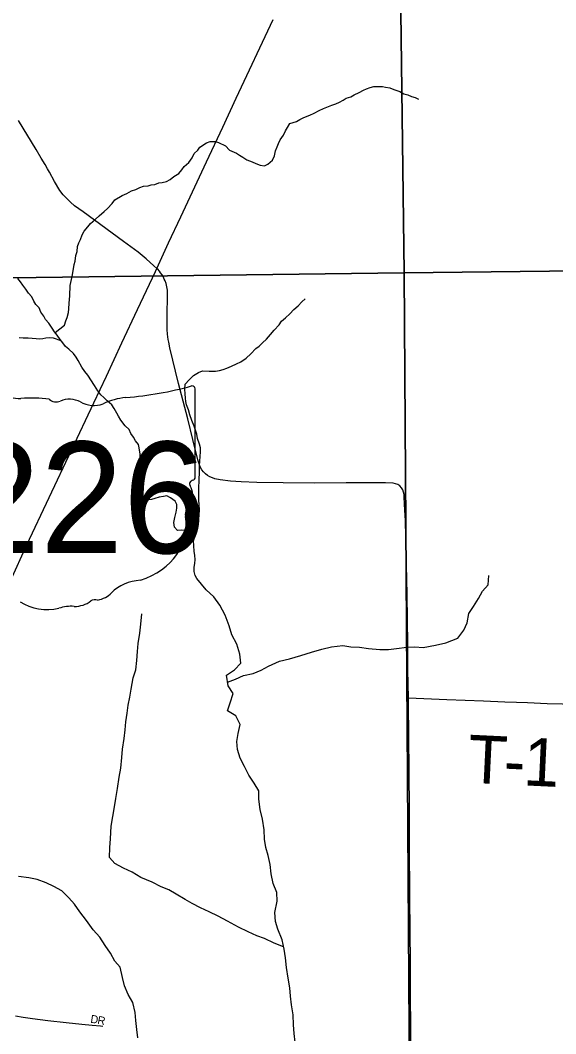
# Model space of a CAD drawing. Extents: x 1985906 to 2360102, y 891258 to 1222054.
# Drawn here: x 2112195 to 2115541, y 999280 to 1005610 of the extents above; entities that cross this region are included whole.
import ezdxf

# ---------------------------------------------------------------- set-up
doc = ezdxf.new("R2010")
doc.units = 0
for name, color, linetype in [('GM_X_Minor_River', 7, 'Continuous'), ('GM_X_Section', 7, 'Continuous'), ('GM_X_State_Location', 7, 'Continuous'), ('GM_X_State_Route', 7, 'Continuous'), ('GM_X_State_Shield', 7, 'Continuous'), ('GM_X_Township_Road', 7, 'Continuous'), ('GM_X_Township_Road_Text', 7, 'Continuous'), ('GM_X_Township_Subdivision', 7, 'Continuous'), ('GM_X_Township_Subdivision_Text', 7, 'Continuous')]:
    doc.layers.add(name, color=color, linetype=linetype)

msp = doc.modelspace()

# ---------------------------------------------------------------- linework, layer by layer
at = {"layer": 'GM_X_Minor_River'}
for points in [[(2112413.1, 1003659), (2112470.6, 1003705.6), (2112480.3, 1003731.8), (2112488, 1003754), (2112495.6, 1003784.1), (2112497.3, 1003808.2), (2112500.9, 1003842.4), (2112504.3, 1003888.5), (2112507.5, 1003952.8), (2112511.3, 1003972.9), (2112520.7, 1004019.1), (2112531.9, 1004085.5), (2112537.6, 1004105.6), (2112541.2, 1004139.8), (2112550.9, 1004166), (2112552.5, 1004196.1), (2112560.3, 1004220.2), (2112572, 1004240.5), (2112581.7, 1004270.7), (2112593.4, 1004292.9), (2112617.2, 1004319.3), (2112633, 1004341.5), (2112662.8, 1004366), (2112688.6, 1004388.4), (2112718.4, 1004414.9), (2112740.2, 1004435.2), (2112767.9, 1004465.7), (2112785.7, 1004488), (2112831.5, 1004514.7), (2112861.5, 1004527.1), (2112889.4, 1004545.5), (2112917.4, 1004553.9), (2112941.3, 1004566.3), (2112965.3, 1004574.6), (2112993.4, 1004577), (2113013.4, 1004581.3), (2113035.5, 1004583.6), (2113061.4, 1004594), (2113081.5, 1004596.2), (2113107.5, 1004602.6), (2113131.4, 1004614.9), (2113155.3, 1004635.3), (2113185.1, 1004653.8), (2113204.9, 1004676.1), (2113218.7, 1004696.3), (2113248.5, 1004720.8), (2113268.2, 1004751.2), (2113281.9, 1004777.4), (2113303.8, 1004797.8), (2113317.6, 1004818), (2113357.4, 1004844.6), (2113381.4, 1004853), (2113413.5, 1004853.4), (2113433.6, 1004847.6), (2113476.1, 1004826.1), (2113502.6, 1004798.4), (2113544.9, 1004780.9), (2113565.2, 1004767.2), (2113585.4, 1004755.4), (2113609.8, 1004737.7), (2113644, 1004726.1), (2113666.3, 1004716.4), (2113694.5, 1004704.7), (2113720.7, 1004701), (2113742.6, 1004711.4), (2113770.4, 1004735.8), (2113784.1, 1004764.1), (2113789.8, 1004794.2), (2113799.5, 1004820.4), (2113809.2, 1004840.6), (2113819, 1004862.8), (2113838.7, 1004893.2), (2113852.4, 1004919.4), (2113864.2, 1004939.6), (2113879.9, 1004965.9), (2113919.9, 1004978.5), (2113941.8, 1004990.8), (2113965.8, 1005003.2), (2114003.7, 1005017.7), (2114031.7, 1005030.1), (2114061.6, 1005046.6), (2114089.5, 1005059), (2114109.5, 1005067.2), (2114141.5, 1005079.7), (2114167.5, 1005088.1), (2114189.4, 1005098.4), (2114211.4, 1005110.7), (2114231.3, 1005123), (2114261.3, 1005131.5), (2114281.2, 1005143.8), (2114313.2, 1005158.2), (2114339.1, 1005172.6), (2114359, 1005180.9), (2114381, 1005191.2), (2114405, 1005195.6), (2114457.2, 1005196.3), (2114477.4, 1005192.5), (2114503.5, 1005188.8), (2114529.8, 1005177.2), (2114566.1, 1005165.6), (2114592.4, 1005149.9)], [(2114592.4, 1005149.9), (2114616.5, 1005144.2), (2114638.8, 1005134.5), (2114663, 1005126.8), (2114683.2, 1005117)], [(2113283.8, 1002377.8), (2113270.8, 1002392.5), (2113250.5, 1002408.3), (2113224.2, 1002424), (2113202.1, 1002425.7), (2113178, 1002423.4), (2113157.7, 1002443.2), (2113155.3, 1002473.2), (2113160.9, 1002503.4), (2113168.5, 1002537.6), (2113172.2, 1002561.7), (2113173.9, 1002585.8), (2113163.6, 1002605.7), (2113133.2, 1002627.4), (2113110.9, 1002639.1), (2113088.9, 1002634.8), (2113062.9, 1002630.4), (2113034.9, 1002622.1), (2113014.9, 1002615.8), (2112988.8, 1002615.4), (2112964.5, 1002627.1), (2112954.2, 1002651.1), (2112947.8, 1002677), (2112945.4, 1002703.1), (2112943.1, 1002731.1), (2112944.8, 1002755.2), (2112946.4, 1002787.3), (2112945.6, 1002849.5), (2112944.9, 1002899.6), (2112938.3, 1002939.7), (2112934.1, 1002959.7), (2112915.7, 1002983.5), (2112901.4, 1003005.3), (2112885, 1003029.2), (2112874.6, 1003053.1), (2112850.2, 1003076.9), (2112823.7, 1003112.6), (2112809.3, 1003136.5), (2112799, 1003156.4), (2112780.5, 1003184.2), (2112766.2, 1003208.1), (2112737.7, 1003233.8), (2112717.4, 1003253.6), (2112697.1, 1003271.4), (2112678.7, 1003295.2), (2112658.2, 1003329), (2112617.2, 1003392.7), (2112598.8, 1003416.5), (2112580.4, 1003444.3), (2112555.8, 1003484.1), (2112543.4, 1003506), (2112527.1, 1003527.8), (2112498.6, 1003555.5), (2112476.3, 1003573.3), (2112459.9, 1003595.1), (2112443.6, 1003617), (2112425.2, 1003642.8), (2112408.8, 1003664.7), (2112394.5, 1003686.5), (2112374, 1003718.3), (2112351.6, 1003742.1), (2112341.3, 1003762), (2112322.9, 1003787.9), (2112312.5, 1003813.8), (2112292.2, 1003835.6), (2112279.8, 1003855.5), (2112267.4, 1003883.4), (2112247.1, 1003905.2), (2112228.7, 1003931), (2112210.3, 1003954.8), (2112195.9, 1003976.7), (2112179.6, 1003996.5)], [(2113297.8, 1002122.9), (2113288.1, 1002142.1), (2113281.7, 1002166), (2113281.4, 1002192.1), (2113285.1, 1002218.2), (2113286.8, 1002240.3), (2113286.4, 1002268.4), (2113282.1, 1002292.4), (2113279.6, 1002328.5), (2113277.2, 1002358.5), (2113286.9, 1002386.8), (2113288.6, 1002408.8), (2113298.4, 1002433), (2113304.1, 1002455.2), (2113309.6, 1002493.3), (2113313.3, 1002521.5), (2113314.9, 1002551.6), (2113312.4, 1002585.6), (2113310.1, 1002611.7), (2113309.7, 1002643.8), (2113311.2, 1002683.9), (2113312.4, 1002742.1), (2113313.9, 1002786.2), (2113315.3, 1002826.4), (2113316.9, 1002856.5), (2113318.6, 1002884.6), (2113320.2, 1002914.7), (2113319.9, 1002938.8), (2113315.6, 1002962.8), (2113303.1, 1002996.7), (2113298.7, 1003024.7), (2113282, 1003074.6), (2113267.5, 1003110.5), (2113254.9, 1003146.5), (2113246.5, 1003176.4), (2113234.1, 1003208.4), (2113229.8, 1003228.4), (2113227.5, 1003250.4), (2113225.1, 1003276.4), (2113222.7, 1003306.5), (2113224.4, 1003336.6), (2113250.1, 1003365), (2113277.9, 1003391.5), (2113307.7, 1003409.9), (2113333.7, 1003420.3), (2113375.9, 1003418.8), (2113414.1, 1003419.3), (2113440.1, 1003421.7), (2113462.1, 1003428), (2113486.1, 1003436.3), (2113514.1, 1003448.8), (2113546, 1003463.2), (2113573.9, 1003477.6), (2113605.8, 1003500.1), (2113635.6, 1003526.6), (2113667.3, 1003559.1), (2113687.1, 1003575.4), (2113709, 1003595.8), (2113732.8, 1003618.2), (2113758.5, 1003646.6), (2113782.2, 1003675), (2113811.9, 1003707.5), (2113827.7, 1003729.7), (2113851.5, 1003752.1), (2113879.3, 1003776.5), (2113905.1, 1003803), (2113930.8, 1003827.4), (2113954.6, 1003851.8), (2113974.5, 1003870.1)], [(2112450.9, 1003607.2), (2112401.3, 1003624.4), (2112377.2, 1003626.1), (2112355.1, 1003623.8), (2112335.1, 1003619.5), (2112315.1, 1003617.3), (2112294.9, 1003621), (2112244.7, 1003624.3), (2112212.6, 1003623.9), (2112188.5, 1003625.6)], [(2113566.9, 1001651.2), (2113547.1, 1001713.4), (2113517.4, 1001771.7), (2113499.6, 1001827.8), (2113475.9, 1001894.1), (2113442.2, 1001956.3), (2113404.5, 1002008.6), (2113356.8, 1002052.9), (2113297.8, 1002122.9)], [(2113490.1, 1001476.7), (2113540.3, 1001495.1), (2113590.3, 1001516.9), (2113650.3, 1001530.6), (2113700.2, 1001550.4), (2113746.3, 1001576.2), (2113814.3, 1001607.9), (2113876.2, 1001621.7), (2113948.2, 1001643.3), (2114014.1, 1001663.1), (2114078.1, 1001680.8), (2114140, 1001696.5), (2114210, 1001704.2), (2114259.8, 1001695.9), (2114313.7, 1001693.7), (2114371.6, 1001685.4), (2114441.5, 1001679), (2114495.4, 1001678.8), (2114545.3, 1001686.5), (2114609.2, 1001694.2), (2114661.1, 1001696), (2114713, 1001691.7), (2114789, 1001707.4), (2114852.9, 1001721.1), (2114928.9, 1001750.8), (2114967, 1001800.7), (2114987.2, 1001846.7), (2114997.4, 1001904.7), (2115027.5, 1001948.6), (2115057.6, 1001998.6), (2115083.8, 1002044.5), (2115117.9, 1002084.4), (2115122.1, 1002142.5)], [(2113840.5, 999822.6), (2113781.6, 999845.1), (2113721.8, 999875.4), (2113671.9, 999891.7), (2113618.1, 999916), (2113558.3, 999946.3), (2113490.6, 999982.7), (2113430.8, 1000015), (2113375, 1000041.4), (2113321.2, 1000065.7), (2113269.4, 1000094), (2113225.6, 1000118.2), (2113169.8, 1000150.5), (2113124, 1000178.8), (2113074.1, 1000197.1), (2113018.4, 1000227.4), (2112948.6, 1000255.8), (2112894.8, 1000288.1), (2112839, 1000314.4), (2112785.2, 1000342.8), (2112751.4, 1000381), (2112753.6, 1000443.1), (2112757.8, 1000497.2), (2112762.1, 1000575.3), (2112772.3, 1000637.3), (2112782.6, 1000697.4), (2112792.7, 1000749.4), (2112803, 1000811.5), (2112813.2, 1000881.5), (2112823.4, 1000937.6), (2112829.7, 1001005.7), (2112833.8, 1001057.7), (2112844.1, 1001123.8), (2112850.3, 1001177.9), (2112854.5, 1001227.9), (2112862.7, 1001282), (2112868.8, 1001332), (2112879, 1001382.1), (2112887.2, 1001432.1), (2112899.4, 1001502.2), (2112917.6, 1001552.2), (2112923.8, 1001610.3), (2112928, 1001666.3), (2112932.2, 1001716.4), (2112942.4, 1001782.5), (2112948.6, 1001838.5), (2112954.9, 1001902.6)], [(2113913, 999227.3), (2113907.2, 999281.5), (2113901.4, 999335.6), (2113899.6, 999397.7), (2113889.9, 999459.9), (2113884.1, 999514), (2113878.3, 999566.1), (2113868.6, 999626.3), (2113858.9, 999694.4), (2113851.1, 999754.6), (2113843.3, 999808.7), (2113831.6, 999866.8), (2113803.9, 999933.1), (2113790.1, 999981.2), (2113786.3, 1000037.4), (2113800.5, 1000107.4), (2113798.7, 1000161.5), (2113775, 1000217.7), (2113763.3, 1000277.9), (2113755.5, 1000336), (2113743.7, 1000392.2), (2113729.9, 1000442.3), (2113720.2, 1000494.5), (2113718.4, 1000552.6), (2113708.7, 1000620.8), (2113692.9, 1000680.9), (2113685.2, 1000745.1), (2113685.4, 1000797.2), (2113655.6, 1000845.4), (2113621.9, 1000895.6), (2113596.1, 1000949.9), (2113568.4, 1001000.1), (2113552.6, 1001054.2), (2113548.8, 1001104.3), (2113557, 1001154.4), (2113569.2, 1001210.4), (2113541.4, 1001264.7), (2113489.6, 1001297), (2113505.8, 1001347), (2113526, 1001405), (2113494.2, 1001453.2), (2113482.5, 1001519.4), (2113532.5, 1001553.2), (2113572.6, 1001595.1), (2113566.9, 1001651.2)], [(2112928.8, 999254.2), (2112923, 999306.3), (2112917.2, 999362.4), (2112913.4, 999412.5), (2112897.7, 999474.7), (2112869.9, 999524.9), (2112846.2, 999579.1), (2112834.4, 999631.3), (2112818.7, 999695.5), (2112784.9, 999733.7), (2112759.1, 999781.9), (2112725.3, 999830.2), (2112691.6, 999882.4), (2112649.8, 999928.7), (2112608.1, 999987), (2112566.4, 1000041.3), (2112532.7, 1000089.5), (2112498.9, 1000127.8), (2112455.1, 1000172), (2112405.3, 1000200.3), (2112355.5, 1000222.6), (2112299.6, 1000242.9), (2112247.8, 1000253.2), (2112183.9, 1000261.5)]]:
    msp.add_lwpolyline(points, dxfattribs=at)
at = {"layer": 'GM_X_Section'}
for points in [[(2108532.4, 1009391.8), (2114523.8, 1009415.2), (2114593.4, 1004032.5), (2108514.3, 1003954.6), (2108515.8, 1004356.8)], [(2119862.8, 1009456.5), (2119854.2, 1004093.4), (2114593.4, 1004032.5), (2114523.8, 1009415.2)], [(2114593.4, 1004032.5), (2119854.2, 1004093.4), (2119853.9, 1002528.5), (2119928.2, 998880.6), (2117651.8, 998728.2), (2114628.3, 998675.3)], [(2108514.3, 1003954.6), (2114593.4, 1004032.5), (2114628.3, 998675.3), (2108501.2, 998604.9), (2108511.1, 998947.2)]]:
    msp.add_lwpolyline(points, close=True, dxfattribs=at)
at = {"layer": 'GM_X_State_Route'}
msp.add_lwpolyline([(2112133.5, 1002109.3), (2112236.4, 1002333), (2112654.7, 1003220.2), (2112733.8, 1003386.9), (2112829, 1003595.5), (2112927, 1003803.4), (2113038.9, 1004040.7), (2113047.9, 1004060.4), (2113120.8, 1004219.6), (2113199, 1004382.1), (2113359.2, 1004725.6), (2113460, 1004942.7), (2113544.4, 1005124.4), (2113774.4, 1005614.2)], dxfattribs=at)
at = {"layer": 'GM_X_State_Shield'}
for p, q in [((2113287.2, 1002755.4), (2113287.2, 1003308.1)), ((2113287, 1002755.5), (2113287.2, 1002755.4))]:
    msp.add_line(p, q, dxfattribs=at)
for centre, major_axis, start_param, end_param in [((2112667.3, 1004722.5), (1845.5, 0), 4.814394, 5.042369), ((2113267.9, 1003310.4), (19.4, 0), 6.141152, 7.989035), ((2112195.1, 1003404.6), (195.5, 0), 4.042523, 4.731795), ((2112260, 1002688.7), (702, 0), 1.404758, 1.657858), ((2112419.3, 1003271.5), (56.4, 0), 3.836095, 5.185415), ((2112502.2, 1003149.4), (117.3, 0), 0.950623, 2.079405), ((2112653.5, 1003316.9), (141.1, 0), 4.081561, 5.145723), ((2112902.7, 1002959.2), (371.3, 0), 1.699011, 2.107814), ((2113266.5, 1002753.3), (20.7, 0), 5.05454, 6.418171), ((2113282.7, 1002714.8), (30, 0), 1.883978, 3.671073), ((2113092, 1002644.9), (180, 0), 5.934695, 6.695948), ((2113356.6, 1002524.1), (130.9, 0), 2.387724, 3.262537), ((2112770.7, 1002453.8), (461.6, 0), 5.101752, 6.440018), ((2112965.3, 1001910.5), (252.8, 0), 1.647645, 2.488434), ((2112662, 1001959.5), (39.7, 0), 1.147584, 2.315152), ((2112645, 1002104.7), (149.1, 0), 4.937069, 5.64225), ((2112362.2, 1002140.9), (264.6, 0), 4.026481, 4.996735), ((2112515.1, 1001775.6), (217.4, 0), 1.495662, 1.94098), ((2112534.4, 1002061.8), (141, 0), 4.691044, 5.507374)]:
    msp.add_ellipse(centre, major_axis=major_axis, ratio=0.8, start_param=start_param, end_param=end_param, dxfattribs=at)
at = {"layer": 'GM_X_Township_Road'}
for points in [[(2113047.9, 1004060.4), (2113030.3, 1004077.2), (2112981.4, 1004120.1), (2112931.3, 1004161.4), (2112839, 1004229.2), (2112587, 1004412.6), (2112534.3, 1004451.9), (2112508.9, 1004473.1), (2112484.8, 1004496), (2112462.7, 1004520.7), (2112442.9, 1004547.3), (2112408.8, 1004603.8), (2112376.8, 1004661.3), (2112365.5, 1004681.5), (2112350.3, 1004708.6), (2112326, 1004748.9), (2112293.8, 1004802.4), (2112183.1, 1004984.7)], [(2114619.7, 1001378.6), (2114617.5, 1001550.7), (2114616.5, 1001714.6), (2114615, 1001862.2), (2114612.2, 1002025.5), (2114608, 1002205.6), (2114604.4, 1002386), (2114601.4, 1002484.2), (2114598.4, 1002549.6), (2114594.5, 1002631.2), (2114592.9, 1002647.2), (2114589.7, 1002662.6), (2114585.7, 1002677.2), (2114577.9, 1002690.3), (2114567.5, 1002701.6), (2114554.4, 1002710.2), (2114539.4, 1002715.4), (2114524.1, 1002718.2), (2114475.9, 1002721), (2114394.2, 1002721.1), (2114230.4, 1002720.1), (2114034, 1002719.6), (2113837.3, 1002719.9), (2113673.2, 1002722.3), (2113574.8, 1002726.2), (2113509.3, 1002731.3), (2113443.7, 1002739.6), (2113411.1, 1002746.5), (2113395.1, 1002751.5), (2113379.5, 1002758.1), (2113364.7, 1002766.4), (2113351.3, 1002776.8), (2113339.5, 1002789.1), (2113329.5, 1002802.9), (2113321.2, 1002817.6), (2113314.3, 1002833), (2113303.9, 1002864.7), (2113272.4, 1002992.4), (2113241.3, 1003119.7), (2113183.6, 1003341.8), (2113128.4, 1003564.7), (2113122.1, 1003598.8), (2113118.9, 1003615.7), (2113116.8, 1003631.8), (2113114.5, 1003650.1), (2113112.4, 1003678.7), (2113111.6, 1003709.9), (2113111.9, 1003788.1), (2113115, 1003868.8), (2113115, 1003899.2), (2113114.2, 1003923.5), (2113110.7, 1003946.1), (2113106.4, 1003965.2), (2113100.3, 1003981.7), (2113094.8, 1003992.7), (2113089, 1004006), (2113081.2, 1004019.1), (2113071.4, 1004032.9), (2113063.9, 1004043.3), (2113053.5, 1004054.9), (2113047.9, 1004060.4)], [(2114620.8, 997434), (2114621.5, 997460), (2114626.1, 997722.3), (2114630.4, 997919.1), (2114632.5, 998050.2), (2114633.5, 998181.3), (2114634.6, 998312.5), (2114635.3, 998509.3), (2114637.4, 998870.2), (2114636.5, 999116.2), (2114634.3, 999345.8), (2114632.6, 999493.4), (2114632.3, 999723), (2114631.6, 999919.9), (2114629.9, 1000133.1), (2114626.6, 1000461.1), (2114627.4, 1000707.2), (2114624.4, 1000887.5), (2114622, 1001166.3), (2114619.9, 1001313.8), (2114619.7, 1001378.6)], [(2114619.7, 1001378.6), (2114859.4, 1001367.9), (2115089.1, 1001358.9), (2115222.4, 1001353.4), (2115294.5, 1001350.6), (2115363.8, 1001347.9), (2115487.2, 1001343.3), (2115583.5, 1001339.7), (2115698.5, 1001335.4)]]:
    msp.add_lwpolyline(points, dxfattribs=at)
at = {"layer": 'GM_X_Township_Subdivision'}
msp.add_lwpolyline([(2112164.7, 999390.6), (2112212.7, 999383.3), (2112272, 999375), (2112367.2, 999362.1), (2112481.4, 999349.2), (2112579.4, 999339.6), (2112644.7, 999333.4), (2112696.3, 999329.2), (2112710.5, 999327.8)], dxfattribs=at)

# ---------------------------------------------------------------- texts
at = {"layer": 'GM_X_State_Location'}
for s in ['s', 'r']:
    msp.add_text(s, height=1, dxfattribs=at).set_placement((2112397.5, 1002665.2))
at = {"layer": 'GM_X_State_Shield'}
msp.add_text('226', height=696.1, dxfattribs=at).set_placement((2111802.2, 1002281.6))
at = {"layer": 'GM_X_Township_Road_Text'}
for s, rotation, p in [('T', 357.24974, (2114986.4, 1000848.1)), ('1', 357.29438, (2115333.9, 1000831.4)), ('-', 357.25649, (2115210.6, 1000837.3))]:
    msp.add_text(s, height=300, rotation=rotation, dxfattribs=at).set_placement(p)
at = {"layer": 'GM_X_Township_Subdivision_Text'}
for s, rotation, p in [('D', 351.96263, (2112630.9, 999348.7)), ('R', 348.70674, (2112673.7, 999342.7))]:
    msp.add_text(s, height=50, rotation=rotation, dxfattribs=at).set_placement(p)

doc.saveas('drawing.dxf')
